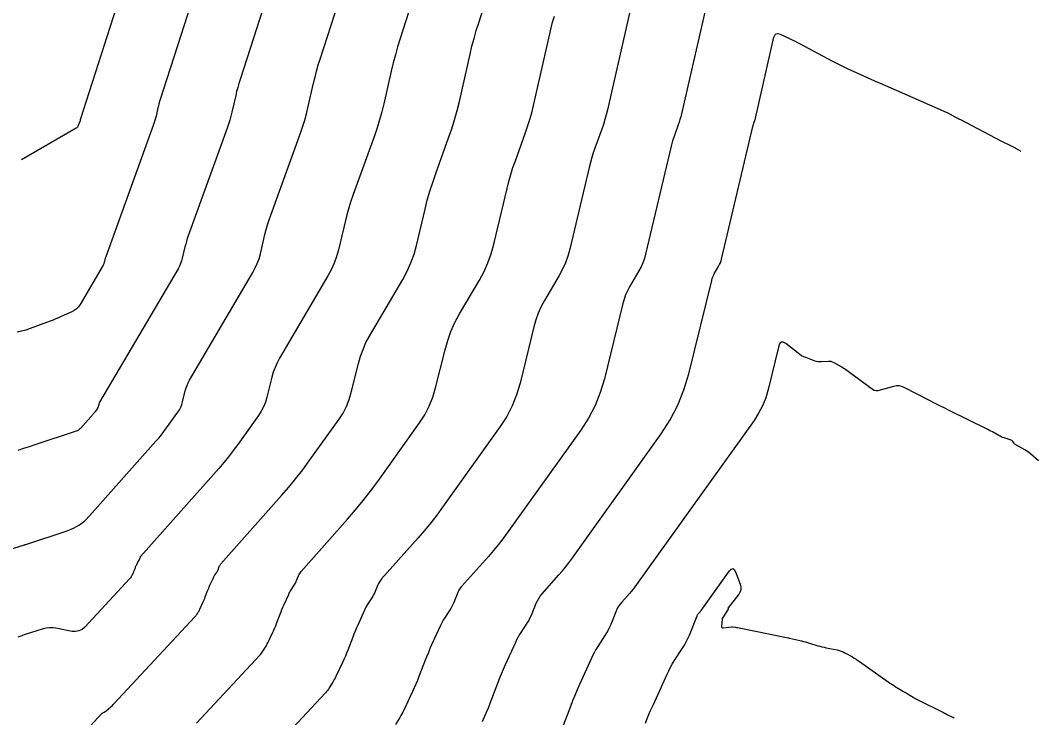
# Model space of a CAD drawing. Extents: x 658976 to 668721, y 639543 to 647196.
# Drawn here: x 661185 to 661291.5, y 639862 to 639934.9 of the extents above; entities that cross this region are included whole.
import ezdxf

# ---------------------------------------------------------------- set-up
doc = ezdxf.new("R2010")
doc.units = 0
doc.layers.add('Ex_Major Contours', color=7, linetype='Continuous')
doc.layers.add('Ex_Minor Contours', color=7, linetype='Continuous')

msp = doc.modelspace()

# ---------------------------------------------------------------- linework, layer by layer
at = {"layer": 'Ex_Major Contours'}
for points in [[(661211.1, 639938.38), (661208.01, 639928.74), (661207.88, 639928.32), (661207.76, 639927.9), (661207.64, 639927.47), (661207.54, 639927.04), (661207.15, 639925.32), (661207.04, 639924.89), (661206.93, 639924.47), (661206.8, 639924.05), (661206.65, 639923.63), (661202.58, 639912.38), (661202.48, 639912.1), (661202.39, 639911.81), (661202.31, 639911.52), (661202.23, 639911.23), (661201.95, 639910.05), (661201.87, 639909.76), (661201.77, 639909.48), (661201.65, 639909.21), (661201.51, 639908.94), (661193.31, 639894.99), (661193.28, 639894.94), (661193.26, 639894.89), (661193.24, 639894.83), (661193.22, 639894.78), (661193.17, 639894.55), (661193.15, 639894.5), (661193.13, 639894.45), (661193.11, 639894.4), (661193.08, 639894.35), (661192.85, 639894.03), (661192.8, 639893.96), (661192.74, 639893.9), (661192.69, 639893.83), (661192.64, 639893.77), (661191.31, 639892.27), (661191.21, 639892.17), (661191.1, 639892.09), (661190.98, 639892.02), (661190.85, 639891.97), (661186.53, 639890.54), (661185.94, 639890.34), (661185.35, 639890.15), (661184.76, 639889.96)], [(661248.69, 639935.65), (661246.39, 639925.55), (661246.27, 639925.04), (661246.13, 639924.53), (661245.97, 639924.03), (661245.8, 639923.54), (661245.08, 639921.55), (661244.91, 639921.06), (661244.75, 639920.56), (661244.61, 639920.05), (661244.48, 639919.54), (661242.46, 639910.99), (661242.26, 639910.27), (661242.01, 639909.57), (661241.71, 639908.89), (661241.35, 639908.23), (661239.83, 639905.64), (661239.47, 639904.99), (661239.17, 639904.31), (661238.92, 639903.61), (661238.71, 639902.89), (661237.26, 639896.98), (661236.9, 639895.78), (661236.44, 639894.62), (661235.87, 639893.52), (661235.19, 639892.46), (661229.15, 639884.03), (661228.55, 639883.21), (661227.92, 639882.4), (661227.27, 639881.61), (661226.6, 639880.84), (661222.78, 639876.53), (661222.66, 639876.38), (661222.56, 639876.23), (661222.47, 639876.07), (661222.39, 639875.91), (661222.12, 639875.22), (661222.04, 639875.05), (661221.96, 639874.88), (661221.87, 639874.72), (661221.78, 639874.56), (661221.36, 639873.92), (661221.26, 639873.76), (661221.16, 639873.6), (661221.07, 639873.43), (661220.99, 639873.26), (661220.3, 639871.72), (661220.16, 639871.41), (661220.03, 639871.09), (661219.9, 639870.78), (661219.77, 639870.46), (661219.26, 639869.1), (661219.13, 639868.79), (661219, 639868.48), (661218.87, 639868.17), (661218.73, 639867.86), (661218, 639866.34), (661217.93, 639866.18), (661217.85, 639866.04), (661217.77, 639865.89), (661217.68, 639865.74), (661217.32, 639865.17), (661217.23, 639865.02), (661217.13, 639864.89), (661217.02, 639864.76), (661216.91, 639864.63), (661212.07, 639859.43)]]:
    msp.add_lwpolyline(points, dxfattribs=at)
at = {"layer": 'Ex_Minor Contours'}
for points in [[(661196, 639939.16), (661191.29, 639924.5), (661191.28, 639924.5), (661191.28, 639924.49), (661191.28, 639924.48), (661191.28, 639924.47), (661191.27, 639924.45), (661191.27, 639924.44), (661191.27, 639924.43), (661191.27, 639924.43), (661191.27, 639924.42), (661191.08, 639923.9), (661191.04, 639923.82), (661190.99, 639923.74), (661190.92, 639923.68), (661190.85, 639923.63), (661185.15, 639920.33)], [(661170.21, 639875.35), (661185.48, 639880.1), (661185.5, 639880.11), (661185.53, 639880.12), (661185.56, 639880.13), (661185.59, 639880.14), (661189.92, 639881.57), (661190.59, 639881.84), (661191.2, 639882.19), (661191.76, 639882.61), (661192.27, 639883.12), (661199.2, 639890.93), (661199.49, 639891.26), (661199.77, 639891.6), (661200.04, 639891.95), (661200.3, 639892.31), (661201.5, 639893.97), (661201.66, 639894.22), (661201.79, 639894.48), (661201.9, 639894.76), (661201.99, 639895.04), (661202.27, 639896.2), (661202.35, 639896.49), (661202.46, 639896.76), (661202.58, 639897.03), (661202.72, 639897.3), (661209.34, 639908.57), (661209.59, 639909.03), (661209.8, 639909.5), (661209.98, 639909.99), (661210.12, 639910.5), (661210.6, 639912.54), (661210.73, 639913.05), (661210.87, 639913.55), (661211.03, 639914.05), (661211.2, 639914.55), (661214.35, 639923.23), (661214.56, 639923.86), (661214.76, 639924.48), (661214.93, 639925.12), (661215.09, 639925.76), (661215.67, 639928.33), (661215.83, 639928.97), (661215.99, 639929.6), (661216.17, 639930.24), (661216.37, 639930.86), (661218.66, 639937.99)], [(661203.55, 639938.77), (661199.65, 639926.62), (661199.58, 639926.41), (661199.52, 639926.19), (661199.46, 639925.98), (661199.41, 639925.76), (661199.21, 639924.88), (661199.16, 639924.67), (661199.1, 639924.45), (661199.03, 639924.24), (661198.96, 639924.03), (661193.95, 639910.21), (661193.93, 639910.14), (661193.9, 639910.06), (661193.88, 639909.99), (661193.86, 639909.91), (661193.79, 639909.6), (661193.77, 639909.53), (661193.74, 639909.45), (661193.71, 639909.38), (661193.68, 639909.31), (661191.27, 639905.22), (661191.1, 639904.98), (661190.9, 639904.76), (661190.67, 639904.59), (661190.41, 639904.45), (661189.29, 639903.95), (661189.01, 639903.82), (661188.73, 639903.7), (661188.45, 639903.59), (661188.16, 639903.48), (661186.06, 639902.7), (661185.61, 639902.54), (661185.15, 639902.42), (661184.69, 639902.32)], [(661191.91, 639860.69), (661193.56, 639862.48), (661193.58, 639862.5), (661193.6, 639862.52), (661193.63, 639862.54), (661193.65, 639862.55), (661193.78, 639862.61), (661193.8, 639862.62), (661193.82, 639862.63), (661193.84, 639862.64), (661193.85, 639862.65), (661193.93, 639862.7), (661193.94, 639862.71), (661193.96, 639862.72), (661193.98, 639862.73), (661193.99, 639862.74), (661194.48, 639863.16), (661194.56, 639863.24), (661194.65, 639863.32), (661194.73, 639863.4), (661194.81, 639863.48), (661203.27, 639872.56), (661203.32, 639872.62), (661203.37, 639872.68), (661203.42, 639872.75), (661203.46, 639872.81), (661203.63, 639873.08), (661203.67, 639873.15), (661203.71, 639873.22), (661203.74, 639873.29), (661203.78, 639873.36), (661204.12, 639874.07), (661204.18, 639874.21), (661204.25, 639874.36), (661204.31, 639874.5), (661204.36, 639874.65), (661204.6, 639875.28), (661204.66, 639875.43), (661204.72, 639875.58), (661204.78, 639875.72), (661204.85, 639875.87), (661205.17, 639876.59), (661205.21, 639876.67), (661205.25, 639876.74), (661205.3, 639876.82), (661205.34, 639876.89), (661205.54, 639877.19), (661205.58, 639877.27), (661205.63, 639877.34), (661205.66, 639877.42), (661205.7, 639877.5), (661205.82, 639877.82), (661205.86, 639877.9), (661205.9, 639877.97), (661205.95, 639878.04), (661206, 639878.11), (661212.34, 639885.25), (661213.1, 639886.12), (661213.83, 639887.02), (661214.54, 639887.93), (661215.22, 639888.86), (661218.34, 639893.22), (661218.76, 639893.87), (661219.12, 639894.55), (661219.4, 639895.27), (661219.62, 639896.01), (661220.37, 639899.05), (661220.58, 639899.8), (661220.85, 639900.52), (661221.16, 639901.23), (661221.53, 639901.91), (661225.01, 639907.83), (661225.47, 639908.68), (661225.86, 639909.56), (661226.18, 639910.46), (661226.44, 639911.39), (661227.34, 639915.17), (661227.57, 639916.11), (661227.84, 639917.05), (661228.13, 639917.97), (661228.45, 639918.89), (661229.8, 639922.64), (661230.13, 639923.57), (661230.42, 639924.52), (661230.68, 639925.47), (661230.92, 639926.43), (661232.04, 639931.37), (661232.24, 639932.19), (661232.46, 639933.01), (661232.69, 639933.83), (661232.94, 639934.64), (661233.98, 639937.88)], [(661226.21, 639937.6), (661224.73, 639932.99), (661224.47, 639932.15), (661224.23, 639931.31), (661224.01, 639930.46), (661223.8, 639929.61), (661223.02, 639926.19), (661222.82, 639925.34), (661222.58, 639924.5), (661222.32, 639923.67), (661222.04, 639922.84), (661219.82, 639916.72), (661219.58, 639916.01), (661219.35, 639915.3), (661219.15, 639914.58), (661218.97, 639913.86), (661218.28, 639910.94), (661218.08, 639910.23), (661217.83, 639909.53), (661217.53, 639908.85), (661217.18, 639908.2), (661212.13, 639899.6), (661211.87, 639899.13), (661211.65, 639898.64), (661211.47, 639898.14), (661211.32, 639897.62), (661210.81, 639895.52), (661210.65, 639895.01), (661210.46, 639894.52), (661210.21, 639894.05), (661209.92, 639893.6), (661207.76, 639890.58), (661207.29, 639889.94), (661206.8, 639889.31), (661206.3, 639888.69), (661205.77, 639888.09), (661197.62, 639878.9), (661197.59, 639878.87), (661197.57, 639878.84), (661197.56, 639878.81), (661197.54, 639878.78), (661197.49, 639878.64), (661197.47, 639878.61), (661197.46, 639878.57), (661197.44, 639878.54), (661197.42, 639878.51), (661197.34, 639878.38), (661197.32, 639878.35), (661197.3, 639878.32), (661197.28, 639878.28), (661197.26, 639878.25), (661197.12, 639877.94), (661197.1, 639877.88), (661197.07, 639877.82), (661197.04, 639877.75), (661197.02, 639877.69), (661196.92, 639877.42), (661196.89, 639877.36), (661196.87, 639877.3), (661196.84, 639877.23), (661196.81, 639877.17), (661196.67, 639876.87), (661196.65, 639876.84), (661196.64, 639876.81), (661196.62, 639876.78), (661196.6, 639876.75), (661196.53, 639876.64), (661196.51, 639876.61), (661196.49, 639876.58), (661196.47, 639876.55), (661196.45, 639876.53), (661191.77, 639871.5), (661191.48, 639871.26), (661191.16, 639871.1), (661190.81, 639871.04), (661190.43, 639871.06), (661188.75, 639871.38), (661188.41, 639871.42), (661188.07, 639871.43), (661187.74, 639871.39), (661187.4, 639871.31), (661186.08, 639870.9), (661185.75, 639870.8), (661185.42, 639870.69), (661185.09, 639870.57), (661184.77, 639870.44)], [(661257.02, 639937.79), (661254.13, 639925.12), (661254.06, 639924.83), (661253.98, 639924.54), (661253.9, 639924.26), (661253.8, 639923.98), (661253.4, 639922.87), (661253.3, 639922.59), (661253.21, 639922.31), (661253.13, 639922.03), (661253.06, 639921.74), (661250.39, 639910.47), (661250.27, 639910.01), (661250.11, 639909.57), (661249.91, 639909.14), (661249.69, 639908.72), (661248.72, 639907.07), (661248.49, 639906.65), (661248.3, 639906.22), (661248.13, 639905.77), (661248, 639905.31), (661246.08, 639897.46), (661245.65, 639896.03), (661245.1, 639894.66), (661244.42, 639893.34), (661243.61, 639892.09), (661235.91, 639881.34), (661235.45, 639880.71), (661234.97, 639880.09), (661234.48, 639879.49), (661233.96, 639878.89), (661231.16, 639875.74), (661231.01, 639875.56), (661230.88, 639875.36), (661230.77, 639875.16), (661230.68, 639874.95), (661230.33, 639874.08), (661230.24, 639873.86), (661230.13, 639873.65), (661230.02, 639873.44), (661229.9, 639873.25), (661229.36, 639872.43), (661229.24, 639872.23), (661229.12, 639872.02), (661229.01, 639871.81), (661228.9, 639871.59), (661228.02, 639869.65), (661227.85, 639869.25), (661227.68, 639868.85), (661227.51, 639868.45), (661227.36, 639868.04), (661226.7, 639866.33), (661226.55, 639865.93), (661226.38, 639865.54), (661226.21, 639865.14), (661226.03, 639864.76), (661225.12, 639862.83), (661225.02, 639862.63), (661224.92, 639862.44), (661224.81, 639862.26), (661224.7, 639862.07), (661224.25, 639861.34)], [(661203.44, 639861.46), (661210.09, 639868.6), (661210.17, 639868.69), (661210.25, 639868.79), (661210.32, 639868.89), (661210.39, 639868.99), (661210.65, 639869.41), (661210.72, 639869.52), (661210.78, 639869.63), (661210.84, 639869.74), (661210.89, 639869.85), (661211.42, 639870.96), (661211.53, 639871.19), (661211.62, 639871.42), (661211.72, 639871.64), (661211.81, 639871.87), (661212.19, 639872.87), (661212.28, 639873.1), (661212.37, 639873.34), (661212.47, 639873.57), (661212.57, 639873.8), (661213.08, 639874.92), (661213.14, 639875.05), (661213.21, 639875.17), (661213.28, 639875.29), (661213.35, 639875.41), (661213.66, 639875.88), (661213.73, 639875.99), (661213.79, 639876.11), (661213.85, 639876.23), (661213.91, 639876.36), (661214.11, 639876.86), (661214.16, 639876.99), (661214.23, 639877.1), (661214.3, 639877.21), (661214.39, 639877.32), (661219.24, 639882.78), (661220.07, 639883.74), (661220.87, 639884.72), (661221.64, 639885.71), (661222.39, 639886.73), (661226.76, 639892.84), (661227.31, 639893.69), (661227.78, 639894.59), (661228.15, 639895.52), (661228.44, 639896.49), (661229.42, 639900.47), (661229.7, 639901.45), (661230.04, 639902.4), (661230.46, 639903.33), (661230.94, 639904.22), (661233.02, 639907.75), (661233.5, 639908.65), (661233.91, 639909.57), (661234.25, 639910.52), (661234.52, 639911.51), (661235.9, 639917.34), (661236.09, 639918.07), (661236.3, 639918.8), (661236.52, 639919.52), (661236.77, 639920.24), (661237.8, 639923.09), (661238.05, 639923.8), (661238.27, 639924.53), (661238.48, 639925.25), (661238.66, 639925.99), (661240.37, 639933.51), (661240.51, 639934.12), (661240.67, 639934.72), (661240.85, 639935.33)], [(661233.34, 639861.65), (661233.55, 639862.12), (661233.76, 639862.6), (661233.96, 639863.07), (661234.15, 639863.56), (661234.94, 639865.63), (661235.13, 639866.12), (661235.33, 639866.61), (661235.54, 639867.1), (661235.75, 639867.58), (661236.81, 639869.93), (661236.94, 639870.19), (661237.07, 639870.45), (661237.22, 639870.7), (661237.37, 639870.95), (661238.02, 639871.93), (661238.17, 639872.17), (661238.3, 639872.42), (661238.43, 639872.67), (661238.54, 639872.93), (661238.96, 639873.99), (661239.07, 639874.25), (661239.21, 639874.49), (661239.37, 639874.73), (661239.55, 639874.94), (661241.33, 639876.95), (661241.68, 639877.36), (661242.02, 639877.78), (661242.36, 639878.21), (661242.68, 639878.64), (661252.03, 639891.71), (661252.97, 639893.17), (661253.76, 639894.69), (661254.4, 639896.29), (661254.9, 639897.95), (661257.3, 639907.73), (661257.35, 639907.93), (661257.42, 639908.12), (661257.51, 639908.31), (661257.6, 639908.49), (661258.02, 639909.2), (661258.12, 639909.38), (661258.2, 639909.57), (661258.27, 639909.76), (661258.33, 639909.95), (661261.64, 639923.94), (661261.65, 639924), (661261.67, 639924.06), (661261.69, 639924.12), (661261.71, 639924.19), (661261.8, 639924.43), (661261.82, 639924.49), (661261.84, 639924.55), (661261.86, 639924.61), (661261.87, 639924.68), (661263.8, 639933.14), (661263.89, 639933.37), (661264.03, 639933.5), (661264.21, 639933.53), (661264.45, 639933.46), (661265.5, 639932.97), (661265.76, 639932.85), (661266.02, 639932.73), (661266.28, 639932.59), (661266.53, 639932.46), (661269.86, 639930.68), (661270.4, 639930.39), (661270.96, 639930.11), (661271.51, 639929.85), (661272.07, 639929.59), (661274.33, 639928.59), (661274.9, 639928.34), (661275.46, 639928.09), (661276.03, 639927.85), (661276.59, 639927.6), (661281.8, 639925.31), (661281.86, 639925.28), (661281.91, 639925.26), (661281.97, 639925.23), (661282.02, 639925.2), (661282.24, 639925.09), (661282.3, 639925.06), (661282.35, 639925.03), (661282.41, 639925), (661282.46, 639924.97), (661282.92, 639924.73), (661283.02, 639924.68), (661283.12, 639924.63), (661283.21, 639924.58), (661283.31, 639924.53), (661287.52, 639922.31), (661287.66, 639922.24), (661287.81, 639922.16), (661287.95, 639922.09), (661288.1, 639922.02), (661288.81, 639921.68), (661288.89, 639921.64), (661288.97, 639921.6), (661289.05, 639921.56), (661289.13, 639921.51), (661289.61, 639921.23)], [(661291.47, 639888.89), (661290.63, 639889.6), (661290.49, 639889.72), (661290.34, 639889.82), (661290.19, 639889.93), (661290.03, 639890.02), (661289.09, 639890.56), (661289.04, 639890.59), (661289, 639890.63), (661288.96, 639890.67), (661288.92, 639890.71), (661288.79, 639890.9), (661288.75, 639890.94), (661288.71, 639890.97), (661288.66, 639891), (661288.61, 639891.02), (661287.86, 639891.28), (661287.71, 639891.33), (661287.57, 639891.39), (661287.44, 639891.45), (661287.3, 639891.52), (661286.64, 639891.89), (661286.48, 639891.97), (661286.33, 639892.06), (661286.17, 639892.14), (661286.01, 639892.22), (661282.2, 639894.11), (661281.67, 639894.38), (661281.14, 639894.64), (661280.6, 639894.91), (661280.07, 639895.19), (661277.42, 639896.55), (661277.15, 639896.66), (661276.88, 639896.71), (661276.6, 639896.71), (661276.31, 639896.66), (661274.66, 639896.2), (661274.62, 639896.2), (661274.58, 639896.19), (661274.54, 639896.19), (661274.5, 639896.19), (661274.34, 639896.21), (661274.3, 639896.22), (661274.27, 639896.23), (661274.23, 639896.25), (661274.2, 639896.27), (661271.17, 639898.48), (661271.04, 639898.57), (661270.91, 639898.66), (661270.77, 639898.74), (661270.64, 639898.82), (661270.09, 639899.13), (661269.94, 639899.2), (661269.8, 639899.24), (661269.65, 639899.27), (661269.49, 639899.27), (661268.77, 639899.21), (661268.6, 639899.21), (661268.43, 639899.22), (661268.26, 639899.25), (661268.1, 639899.3), (661267.12, 639899.67), (661266.91, 639899.76), (661266.7, 639899.86), (661266.51, 639899.98), (661266.32, 639900.12), (661265.04, 639901.14), (661264.78, 639901.29), (661264.58, 639901.29), (661264.43, 639901.16), (661264.32, 639900.89), (661263.2, 639896.32), (661262.94, 639895.46), (661262.61, 639894.64), (661262.2, 639893.85), (661261.72, 639893.1), (661249.44, 639875.95), (661249.26, 639875.7), (661249.08, 639875.47), (661248.89, 639875.23), (661248.69, 639875.01), (661247.89, 639874.1), (661247.7, 639873.87), (661247.53, 639873.63), (661247.39, 639873.37), (661247.27, 639873.09), (661246.75, 639871.79), (661246.62, 639871.49), (661246.47, 639871.19), (661246.31, 639870.9), (661246.14, 639870.61), (661245.38, 639869.46), (661245.2, 639869.17), (661245.03, 639868.87), (661244.87, 639868.57), (661244.72, 639868.27), (661243.47, 639865.5), (661243.22, 639864.94), (661242.98, 639864.37), (661242.75, 639863.8), (661242.52, 639863.22), (661241.6, 639860.78)], [(661250.37, 639861.47), (661250.63, 639862.13), (661250.91, 639862.78), (661251.2, 639863.43), (661252.63, 639866.6), (661252.8, 639866.95), (661252.98, 639867.3), (661253.18, 639867.64), (661253.39, 639867.97), (661254.25, 639869.3), (661254.46, 639869.62), (661254.64, 639869.96), (661254.81, 639870.3), (661254.96, 639870.65), (661255.76, 639872.68), (661255.79, 639872.73), (661255.82, 639872.78), (661255.85, 639872.83), (661255.89, 639872.88), (661256.05, 639873.06), (661256.09, 639873.11), (661256.13, 639873.15), (661256.17, 639873.2), (661256.2, 639873.25), (661259.15, 639877.37), (661259.33, 639877.56), (661259.5, 639877.62), (661259.65, 639877.52), (661259.78, 639877.29), (661260.28, 639875.99), (661260.35, 639875.71), (661260.35, 639875.44), (661260.27, 639875.19), (661260.12, 639874.94), (661259, 639873.52), (661258.99, 639873.51), (661258.99, 639873.5), (661259, 639873.49), (661259.01, 639873.49), (661259.05, 639873.46), (661259.06, 639873.45), (661259.07, 639873.45), (661259.07, 639873.44), (661259.06, 639873.43), (661258.43, 639872.45), (661258.41, 639872.42), (661258.4, 639872.39), (661258.39, 639872.36), (661258.39, 639872.32), (661258.31, 639871.58), (661258.32, 639871.5), (661258.34, 639871.45), (661258.4, 639871.42), (661258.48, 639871.42), (661259.39, 639871.54), (661259.42, 639871.54), (661259.44, 639871.54), (661259.47, 639871.54), (661259.49, 639871.54), (661259.78, 639871.49), (661259.83, 639871.48), (661259.89, 639871.47), (661259.95, 639871.46), (661260, 639871.45), (661265.28, 639870.39), (661265.29, 639870.38), (661265.3, 639870.38), (661265.32, 639870.38), (661265.33, 639870.37), (661265.38, 639870.35), (661265.4, 639870.35), (661265.41, 639870.35), (661265.43, 639870.34), (661265.44, 639870.34), (661266.69, 639870.06), (661266.9, 639870.01), (661267.11, 639869.95), (661267.32, 639869.89), (661267.53, 639869.83), (661268.39, 639869.56), (661268.61, 639869.5), (661268.82, 639869.44), (661269.04, 639869.39), (661269.26, 639869.34), (661270.4, 639869.12), (661270.62, 639869.07), (661270.83, 639869), (661271.03, 639868.91), (661271.22, 639868.81), (661272, 639868.38), (661272.19, 639868.26), (661272.38, 639868.15), (661272.56, 639868.03), (661272.75, 639867.9), (661275.74, 639865.79), (661275.92, 639865.66), (661276.11, 639865.54), (661276.29, 639865.43), (661276.48, 639865.31), (661277.36, 639864.78), (661277.48, 639864.71), (661277.61, 639864.64), (661277.73, 639864.56), (661277.85, 639864.49), (661278.34, 639864.19), (661278.46, 639864.12), (661278.59, 639864.05), (661278.71, 639863.98), (661278.84, 639863.92), (661281.51, 639862.57), (661281.62, 639862.51), (661281.74, 639862.46), (661281.85, 639862.4), (661281.96, 639862.35), (661282.41, 639862.13), (661282.52, 639862.08), (661282.63, 639862.02)]]:
    msp.add_lwpolyline(points, dxfattribs=at)

doc.saveas('drawing.dxf')
